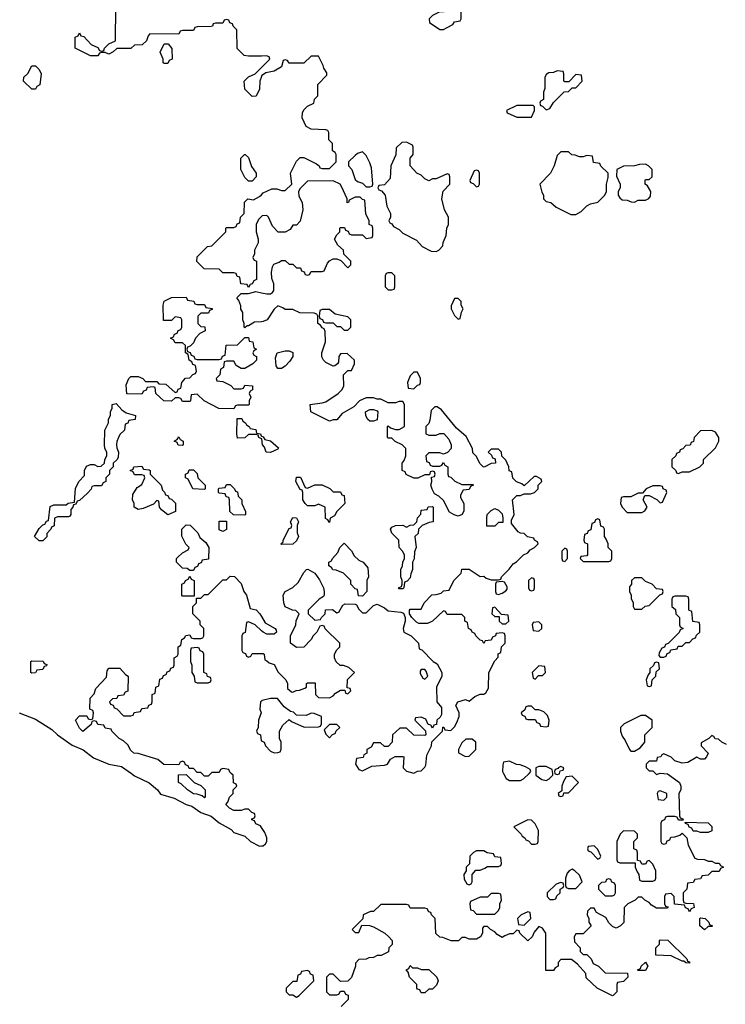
# Model space of a CAD drawing. Header units: inches. Extents: x 2701323 to 2964515, y 494916 to 722124.
# Tile 464 of 656: x 2858685 to 2862524, y 618743 to 624105. Entities that reach past the tile are written whole.
import ezdxf

# ---------------------------------------------------------------- set-up
doc = ezdxf.new("R2010")
doc.units = ezdxf.units.IN
doc.header["$MEASUREMENT"] = 0
for name, color, linetype in [('C8651', 7, 'Continuous'), ('C8652', 7, 'Continuous'), ('C8661', 7, 'Continuous'), ('C8662', 7, 'Continuous')]:
    doc.layers.add(name, color=color, linetype=linetype)

msp = doc.modelspace()

# ---------------------------------------------------------------- linework, layer by layer
at = {"layer": 'C8651', "color": 2, "elevation": 2}
for points in [[(2859292.7, 620000), (2859310, 619987.7), (2859390, 619948), (2859434.8, 619910), (2859450, 619887.3), (2859525.1, 619865.1), (2859590, 619830.8), (2859621.4, 619821.4), (2859670, 619788), (2859726.7, 619766.7), (2859770, 619730.8), (2859835.5, 619695.5), (2859850, 619678), (2859910, 619658.8), (2859941, 619630), (2859990, 619604), (2860000, 619605)], [(2859724, 620000), (2859710, 619986), (2859690, 619986), (2859676, 620000)], [(2860000, 619706.1), (2859994.6, 619714.6), (2859970, 619726), (2859962, 619742), (2859947.3, 619747.3), (2859947.3, 619752.7), (2859962, 619758), (2859966, 619770), (2859962, 619782), (2859947.3, 619787.3), (2859930, 619806), (2859910, 619806), (2859890, 619798), (2859850, 619798), (2859826, 619810), (2859806, 619830), (2859816.4, 619843.6), (2859826, 619870), (2859846, 619890), (2859846, 619910), (2859866, 619930), (2859862, 619942), (2859848.4, 619948.4), (2859846, 619990), (2859835.2, 620000)]]:
    msp.add_lwpolyline(points, dxfattribs=at)
msp.add_lwpolyline([(2859690, 619868), (2859678, 619878), (2859650, 619888), (2859630, 619888.7), (2859598, 619910), (2859563.1, 619943.1), (2859548, 619950), (2859548, 619992), (2859590, 619994), (2859634, 619950), (2859670, 619934), (2859694, 619910), (2859694, 619870)], close=True, dxfattribs=at)
at = {"layer": 'C8652', "color": 2, "elevation": 2}
for points in [[(2860000, 623907), (2859930, 623906), (2859906, 623910), (2859868.4, 623948.4), (2859866, 624050), (2859846, 624070), (2859842, 624082), (2859827.3, 624087.3), (2859822, 624102), (2859810, 624106), (2859798, 624102), (2859790, 624086), (2859750, 624086), (2859738, 624082), (2859734, 624070), (2859727.3, 624067.3), (2859650, 624066), (2859638, 624062), (2859630, 624046), (2859570, 624046), (2859558, 624042), (2859550, 624026), (2859392.7, 624027.3), (2859383.6, 624016.4), (2859374, 623990), (2859351.6, 623968.4), (2859310, 623966), (2859290, 623948), (2859212.7, 623947.3), (2859194, 623930), (2859170, 623918), (2859150, 623926), (2859130, 623926), (2859118, 623922), (2859110, 623908), (2859070, 623908.7), (2858986, 623950), (2858986, 624010), (2859002, 624018), (2859010, 624034), (2859018, 624018), (2859032.7, 624012.7), (2859074, 623970), (2859110, 623954), (2859118, 623938), (2859130, 623934), (2859142, 623938), (2859146, 623950), (2859170, 623974), (2859206, 623990), (2859207.3, 624172.7)], [(2860000, 623796), (2859991.3, 623770), (2859990, 623726), (2859971.1, 623688.9), (2859950, 623686), (2859910, 623726), (2859906, 623770), (2859930, 623794), (2859966, 623810), (2860000, 623844)], [(2860000, 623032.8), (2859983.6, 623016.4), (2859972, 622990), (2859972, 622950), (2859982, 622910), (2859982, 622890), (2859962, 622850), (2859962, 622830), (2859954, 622810), (2859958, 622798), (2859974, 622790), (2859974, 622690), (2859958, 622682), (2859950, 622666), (2859938, 622662), (2859930, 622646), (2859922, 622662), (2859887.3, 622667.3), (2859882, 622702), (2859867.3, 622707.3), (2859862, 622722), (2859850, 622726), (2859790, 622726), (2859770, 622746), (2859688.4, 622748.4), (2859648.4, 622788.4), (2859650, 622814), (2859706, 622870), (2859730, 622874), (2859806, 622950), (2859806, 622970), (2859810, 622974), (2859850, 622974), (2859862, 622978), (2859867.3, 622992.7), (2859882, 622998), (2859886, 623030), (2859906, 623050), (2859908.4, 623111.6), (2859926, 623130), (2859956.4, 623123.6), (2859990, 623142), (2860000, 623152)], [(2860000, 622460.4), (2859962.8, 622457.2), (2859930, 622438), (2859922, 622438), (2859910, 622426), (2859906, 622430), (2859906, 622450), (2859898, 622470), (2859898, 622510), (2859888.4, 622528.4), (2859887.3, 622547.3), (2859876.4, 622576.4), (2859866, 622590), (2859890, 622614), (2859930, 622614), (2859970, 622624.7), (2860000, 622618.3)], [(2860000, 621823), (2859986, 621830), (2859982, 621842), (2859970, 621846), (2859930, 621846), (2859910, 621828), (2859870, 621826), (2859866, 621850), (2859867.3, 621932.7), (2859892.7, 621932.7), (2859898, 621918), (2859914, 621910), (2859918, 621898), (2859934, 621890), (2859938, 621878), (2859970, 621874), (2859974, 621854), (2859994, 621850), (2859998, 621838), (2860000, 621837.3)], [(2859676, 620000), (2859670, 620006), (2859650, 620006), (2859630, 620026), (2859607.3, 620027.3), (2859602, 620042), (2859587.3, 620047.3), (2859582, 620062), (2859570, 620066), (2859558, 620062), (2859550, 620046), (2859468.9, 620048.9), (2859436.4, 620076.4), (2859330, 620108.7), (2859306, 620110), (2859287.3, 620127.3), (2859274.6, 620154.6), (2859250, 620178), (2859226, 620190), (2859186, 620230), (2859182, 620242), (2859150, 620246), (2859142, 620262), (2859110, 620266), (2859102, 620282), (2859090, 620286), (2859078, 620282), (2859072.7, 620267.3), (2859028.9, 620228.9), (2859010, 620246), (2858988, 620290), (2859010, 620314), (2859050, 620314), (2859058, 620298), (2859070, 620294), (2859082, 620298), (2859086, 620330), (2859082, 620342), (2859066, 620350), (2859068, 620410), (2859090, 620434), (2859098, 620462), (2859156.4, 620523.6), (2859160.4, 620559.6), (2859170, 620574), (2859230, 620574), (2859259.6, 620539.6), (2859274, 620530), (2859272.7, 620447.3), (2859258, 620442), (2859250, 620426), (2859218, 620422), (2859212.7, 620407.3), (2859190, 620406), (2859174, 620390), (2859178, 620378), (2859192.7, 620372.7), (2859198, 620358), (2859212.7, 620352.7), (2859250, 620314), (2859290, 620314), (2859302, 620318), (2859307.3, 620332.7), (2859342, 620338), (2859350, 620354), (2859382, 620358), (2859387.3, 620372.7), (2859402, 620378), (2859406, 620390), (2859406, 620430), (2859422, 620438), (2859426, 620470), (2859442, 620478), (2859447.3, 620512.7), (2859462, 620518), (2859467.3, 620532.7), (2859482, 620538), (2859487.3, 620552.7), (2859502, 620558), (2859507.3, 620572.7), (2859522, 620578), (2859526, 620590), (2859526, 620630), (2859542, 620638), (2859546, 620650), (2859546, 620690), (2859562, 620698), (2859566, 620730), (2859582, 620738), (2859588.4, 620751.6), (2859610, 620754), (2859618, 620738), (2859630, 620734), (2859670, 620734), (2859682, 620738), (2859686, 620750), (2859686, 620790), (2859666, 620810), (2859666, 620830), (2859626, 620870), (2859626, 620910), (2859646, 620930), (2859646, 620954), (2859670, 620954), (2859690, 620974), (2859710, 620974), (2859790, 621054), (2859810, 621054), (2859830, 621074), (2859852.7, 621072.7), (2859890, 621034), (2859904.7, 620990), (2859918, 620970), (2859938, 620898), (2859971.1, 620891.1), (2859992, 620870), (2860000, 620855.4)], [(2860000, 620777.4), (2859966, 620810), (2859930, 620826), (2859918, 620822), (2859911.6, 620768.4), (2859898, 620762), (2859894, 620750), (2859894, 620670), (2859898, 620658), (2859912.7, 620652.7), (2859918, 620638), (2859930, 620634), (2859942, 620638), (2859950, 620654), (2860000, 620654)], [(2860000, 620394), (2859994, 620390), (2859992, 620350), (2859998, 620330), (2859984.7, 620290), (2859982, 620250), (2859974, 620230), (2859978, 620218), (2859994, 620210), (2859998, 620178), (2860000, 620177)], [(2858681, 620330), (2858770, 620294.8), (2858859, 620239), (2858890.8, 620210), (2858970, 620154.8), (2859030, 620128.2), (2859085.3, 620085.3), (2859170, 620050.5), (2859238.5, 620038.5), (2859292.7, 620000)], [(2859835.2, 620000), (2859827.3, 620007.3), (2859822, 620022), (2859790, 620026), (2859778, 620022), (2859770, 620006), (2859730, 620006), (2859724, 620000)]]:
    msp.add_lwpolyline(points, dxfattribs=at)
for points in [[(2859470, 623866), (2859466, 623870), (2859466, 623890), (2859448.9, 623928.9), (2859470, 623974), (2859492.7, 623972.7), (2859512.7, 623947.3), (2859514, 623890), (2859498, 623882), (2859490, 623866)], [(2858750, 623726), (2858706, 623770), (2858707.3, 623792.7), (2858728.4, 623811.6), (2858750, 623854), (2858770, 623854), (2858790, 623834), (2858802, 623810), (2858794, 623750), (2858778, 623742), (2858770, 623726)], [(2859930, 623226), (2859910, 623246), (2859888.4, 623288.4), (2859888, 623350), (2859908.4, 623371.6), (2859911.6, 623371.6), (2859930, 623354), (2859946, 623306), (2859971.3, 623270), (2859972, 623250), (2859950, 623226)], [(2859650, 622554), (2859690, 622554), (2859698, 622538), (2859732.7, 622532.7), (2859732.7, 622527.3), (2859718, 622522), (2859712.7, 622507.3), (2859670, 622506), (2859654, 622490), (2859654, 622450), (2859670, 622434), (2859692.7, 622432.7), (2859694, 622410), (2859664.7, 622395.3), (2859642, 622370), (2859630, 622346), (2859612.7, 622327.3), (2859598, 622322), (2859594, 622310), (2859598, 622298), (2859612.7, 622292.7), (2859618, 622278), (2859632.7, 622272.7), (2859638, 622258), (2859650, 622254), (2859770, 622254), (2859782, 622258), (2859787.3, 622272.7), (2859802, 622278), (2859807.3, 622332.7), (2859870, 622334), (2859910, 622374), (2859930, 622374), (2859934, 622354), (2859954, 622350), (2859958, 622318), (2859974, 622310), (2859958, 622302), (2859954, 622290), (2859958, 622278), (2859974, 622270), (2859974, 622250), (2859954, 622230), (2859910, 622206), (2859890, 622206), (2859862, 622222), (2859850, 622246), (2859810, 622246), (2859798, 622242), (2859794, 622210), (2859778, 622202), (2859774, 622170), (2859754, 622150), (2859758, 622138), (2859790, 622134), (2859832.7, 622112.7), (2859850, 622094), (2859890, 622094), (2859902, 622098), (2859910, 622114), (2859951.6, 622111.6), (2859952, 622090), (2859938, 622082), (2859934, 622070), (2859942, 622050), (2859934, 622030), (2859934, 622010), (2859930, 622006), (2859870, 622006), (2859858, 622002), (2859850, 621986), (2859768.4, 621988.4), (2859688.7, 622028.7), (2859650, 622066), (2859618, 622062), (2859614, 622030), (2859610, 622026), (2859570, 622026), (2859562, 622042), (2859550, 622046), (2859530, 622046), (2859510, 622028), (2859468.4, 622028.4), (2859426, 622070), (2859422, 622102), (2859410, 622106), (2859378, 622102), (2859372.7, 622087.3), (2859358, 622082), (2859350, 622066), (2859267.3, 622067.3), (2859263.1, 622116.9), (2859278, 622150), (2859290, 622162), (2859330, 622162), (2859354, 622150), (2859370, 622134), (2859430, 622134), (2859442, 622122), (2859479.6, 622119.6), (2859530, 622074), (2859542, 622078), (2859547.3, 622092.7), (2859562, 622098), (2859566, 622130), (2859587.3, 622152.7), (2859610, 622154), (2859627.3, 622172.7), (2859642, 622178), (2859646, 622190), (2859642, 622222), (2859627.3, 622227.3), (2859622, 622242), (2859606, 622250), (2859602, 622282), (2859586, 622290), (2859586, 622330), (2859570, 622346), (2859530, 622346), (2859522, 622362), (2859506, 622370), (2859522, 622378), (2859527.3, 622392.7), (2859542, 622398), (2859547.3, 622412.7), (2859562, 622418), (2859566, 622430), (2859566, 622470), (2859562, 622482), (2859530, 622486), (2859510, 622466), (2859467.3, 622467.3), (2859466, 622550), (2859470, 622572), (2859510, 622592), (2859590, 622594), (2859598, 622578), (2859632.7, 622572.7), (2859638, 622558)], [(2858790, 621266), (2858766, 621290), (2858790, 621334), (2858810, 621354), (2858822, 621358), (2858830, 621374), (2858842, 621378), (2858850, 621454), (2858870, 621462), (2858938, 621462), (2858948.4, 621471.6), (2858982, 621478), (2858988.4, 621551.6), (2859006, 621590), (2859038, 621622), (2859038, 621650), (2859047.3, 621672.7), (2859070, 621682), (2859090, 621682), (2859110, 621672), (2859127.3, 621672.7), (2859146, 621690), (2859148, 621710), (2859158, 621730), (2859158, 621750), (2859148, 621770), (2859146, 621790), (2859148, 621870), (2859168, 621910), (2859168, 621930), (2859178, 621950), (2859178, 621970), (2859188, 621990), (2859188, 622010), (2859210, 622014), (2859239.6, 621979.6), (2859263.6, 621963.6), (2859314, 621950), (2859312.7, 621927.3), (2859278, 621922), (2859272.7, 621907.3), (2859258, 621902), (2859254, 621870), (2859230, 621846), (2859222, 621830), (2859212.7, 621807.3), (2859212, 621790), (2859212.7, 621772.7), (2859222, 621750), (2859219.6, 621720.4), (2859212.7, 621707.3), (2859194, 621690), (2859194, 621670), (2859174, 621650), (2859174, 621630), (2859154, 621610), (2859154, 621590), (2859138, 621582), (2859130, 621566), (2859090, 621566), (2859078, 621562), (2859072.7, 621547.3), (2859052.7, 621527.3), (2859010, 621486), (2858998, 621482), (2858990, 621466), (2858978, 621462), (2858974, 621450), (2858962, 621438), (2858962, 621410), (2858958, 621402), (2858950, 621398), (2858890, 621398), (2858874, 621390), (2858872, 621348), (2858858, 621342), (2858854, 621330), (2858832.7, 621307.3), (2858831.6, 621288.4), (2858810, 621266)], [(2859570, 621786), (2859547.3, 621787.3), (2859542, 621802), (2859526, 621810), (2859542, 621818), (2859550, 621834), (2859558, 621818), (2859574, 621810), (2859574, 621790)], [(2859490, 621408), (2859456.4, 621436.4), (2859446, 621450), (2859442, 621482), (2859430, 621486), (2859412.7, 621467.3), (2859356.9, 621443.1), (2859330, 621438), (2859308, 621450), (2859308, 621470), (2859298, 621490), (2859300.4, 621519.6), (2859323.1, 621556.9), (2859350, 621574), (2859366, 621610), (2859362, 621622), (2859350, 621626), (2859310, 621626), (2859302, 621642), (2859286, 621650), (2859302, 621658), (2859306, 621670), (2859350, 621674), (2859358, 621658), (2859390, 621654), (2859394, 621650), (2859394, 621630), (2859454, 621570), (2859462, 621542), (2859472.7, 621532.7), (2859478, 621518), (2859490, 621514), (2859498, 621498), (2859510, 621494), (2859532.7, 621472.7), (2859532.7, 621427.3)], [(2859690, 621546), (2859626, 621550), (2859602, 621602), (2859586, 621610), (2859586, 621630), (2859602, 621638), (2859607.3, 621652.7), (2859630, 621654), (2859650, 621634), (2859654, 621610), (2859694, 621570), (2859694, 621550)], [(2859910, 621406), (2859848.4, 621408.4), (2859827.3, 621427.3), (2859826, 621490), (2859822, 621502), (2859807.3, 621507.3), (2859802, 621522), (2859770, 621526), (2859766, 621530), (2859766, 621550), (2859770, 621554), (2859802, 621558), (2859810, 621574), (2859830, 621574), (2859854, 621550), (2859858, 621538), (2859870, 621534), (2859874, 621510), (2859894, 621490), (2859894, 621470), (2859912.7, 621427.3), (2859914, 621410)], [(2859610, 621106), (2859596.4, 621116.4), (2859570, 621118), (2859538, 621150), (2859538, 621170), (2859543.1, 621176.9), (2859570, 621202), (2859602, 621218), (2859606, 621230), (2859588.4, 621248.4), (2859567.3, 621292.7), (2859566, 621330), (2859590, 621354), (2859612.7, 621352.7), (2859654, 621310), (2859665.4, 621285.4), (2859696.9, 621256.9), (2859714, 621230), (2859712.7, 621167.3), (2859678, 621162), (2859672.7, 621147.3), (2859658, 621142), (2859652.7, 621127.3), (2859638, 621122), (2859630, 621106)], [(2859790, 621318), (2859770, 621326), (2859770, 621374), (2859810, 621374), (2859810, 621328)], [(2859570, 620966), (2859566, 620970), (2859566, 621030), (2859582, 621038), (2859586, 621050), (2859602, 621058), (2859610, 621074), (2859618, 621058), (2859634, 621050), (2859634, 620966), (2859630, 620966)], [(2859650, 620686), (2859618, 620682), (2859614, 620670), (2859614, 620610), (2859622, 620590), (2859622, 620550), (2859634, 620530), (2859638, 620498), (2859650, 620494), (2859710, 620494), (2859722, 620498), (2859726, 620510), (2859722, 620522), (2859707.3, 620527.3), (2859702, 620542), (2859686, 620550), (2859686, 620650), (2859682, 620662), (2859667.3, 620667.3), (2859662, 620682)], [(2858750, 620546), (2858746, 620550), (2858746, 620610), (2858750, 620614), (2858811.6, 620611.6), (2858818, 620598), (2858832.7, 620592.7), (2858830, 620586), (2858818, 620582), (2858810, 620566), (2858778, 620562), (2858770, 620548)]]:
    msp.add_lwpolyline(points, close=True, dxfattribs=at)
at = {"layer": 'C8661', "color": 2, "elevation": 2}
for points in [[(2862190, 620000), (2862210, 619998), (2862274, 619950), (2862282, 619930), (2862282, 619910), (2862272, 619890), (2862274, 619770), (2862278, 619758), (2862292.7, 619752.7), (2862294, 619746), (2862270, 619746), (2862262, 619762), (2862250, 619766), (2862210, 619766), (2862198, 619762), (2862192.7, 619747.3), (2862178, 619742), (2862174, 619730), (2862174, 619630), (2862178, 619618), (2862190, 619614), (2862202, 619618), (2862207.3, 619632.7), (2862222, 619638), (2862227.3, 619652.7), (2862250, 619654), (2862276.4, 619663.6), (2862290, 619674), (2862314, 619650), (2862322, 619610), (2862358, 619538), (2862372.7, 619532.7), (2862410, 619532), (2862430, 619522), (2862450, 619522), (2862470, 619512), (2862490, 619512), (2862498, 619498), (2862514, 619490), (2862498, 619482), (2862490, 619466), (2862450, 619466), (2862430, 619446), (2862398, 619442), (2862390, 619426), (2862358, 619422), (2862350, 619406), (2862318, 619402), (2862314, 619370), (2862294, 619350), (2862294, 619310), (2862298, 619298), (2862310, 619294), (2862351.6, 619291.6), (2862354, 619270), (2862338, 619262), (2862330, 619246), (2862322, 619262), (2862307.3, 619267.3), (2862302, 619282), (2862247.3, 619287.3), (2862246, 619330), (2862230, 619346), (2862198, 619342), (2862194, 619330), (2862194, 619290), (2862198, 619278), (2862212.7, 619272.7), (2862210, 619266), (2862150, 619266), (2862123.1, 619283.1), (2862110, 619298), (2862086, 619310), (2862070, 619326), (2862050, 619326), (2862034, 619310), (2861994, 619290), (2861974, 619270), (2861971.6, 619188.4), (2861954, 619170), (2861930, 619158), (2861910, 619166), (2861890, 619186), (2861874.6, 619214.6), (2861823.1, 619243.1), (2861810, 619266), (2861790, 619266), (2861774, 619250), (2861772, 619230), (2861782, 619210), (2861782, 619190), (2861794, 619170), (2861750, 619126), (2861710, 619126), (2861702, 619110), (2861703.6, 619083.6), (2861734, 619050), (2861734, 619030), (2861750, 619014), (2861770, 619014), (2861794, 618990), (2861804.7, 618964.7), (2861834, 618950), (2861870, 618914), (2861992.7, 618912.7), (2861994, 618890), (2861970, 618866), (2861938, 618862), (2861934, 618850), (2861934, 618810), (2861914, 618790), (2861910, 618788), (2861826, 618830), (2861767.3, 618887.3), (2861766, 618910), (2861720.4, 618960.4), (2861687.3, 618987.3), (2861630, 618986), (2861614, 618970), (2861614, 618950), (2861598, 618942), (2861590, 618926), (2861547.3, 618927.3), (2861548, 619130), (2861530, 619158), (2861510, 619166), (2861483.6, 619136.4), (2861474, 619110), (2861450, 619088), (2861406, 619130), (2861402, 619142), (2861390, 619146), (2861370, 619126), (2861350, 619126), (2861323.6, 619116.4), (2861310, 619106), (2861283.1, 619123.1), (2861270, 619138), (2861246, 619150), (2861230, 619166), (2861210, 619166), (2861202, 619158), (2861202, 619130), (2861192, 619110), (2861170, 619098), (2861130, 619098), (2861110, 619106), (2861090, 619106), (2861071.6, 619088.4), (2861031.6, 619088.4), (2860987.3, 619107.3), (2860970, 619108), (2860948.9, 619128.9), (2860946, 619210), (2860926, 619230), (2860922, 619242), (2860910, 619246), (2860902, 619262), (2860890, 619266), (2860810, 619266), (2860802, 619282), (2860790, 619286), (2860650, 619286), (2860610, 619248), (2860592.7, 619247.3), (2860554, 619230), (2860552, 619208), (2860494, 619150), (2860510, 619134), (2860530, 619134), (2860546, 619174), (2860587.3, 619172.7), (2860610, 619164.7), (2860670.9, 619130.9), (2860694, 619110), (2860712, 619090), (2860711.6, 619068.4), (2860694, 619050), (2860691.1, 619028.9), (2860651.6, 619008.4), (2860630, 619008), (2860610, 618998), (2860583.6, 618996.4), (2860570, 618988), (2860530, 618986), (2860512.7, 618967.3), (2860512, 618950), (2860490.9, 618889.1), (2860470, 618868), (2860430, 618866), (2860390, 618906), (2860370, 618906), (2860354, 618890), (2860354, 618810), (2860370, 618794), (2860410, 618794), (2860422, 618798), (2860430, 618814), (2860450, 618814), (2860458, 618798), (2860471.6, 618791.6), (2860471.6, 618768.4), (2860434, 618730)], [(2861317.1, 620000), (2861331.6, 619971.6), (2861350, 619962), (2861410, 619962), (2861426, 619970), (2861456, 620000)], [(2861494, 620000), (2861494, 619990), (2861526.4, 619966.4), (2861550, 619962), (2861566, 619970), (2861586, 619990), (2861584.7, 620000)], [(2861597.3, 620000), (2861598, 619998), (2861610, 619994), (2861622, 619998), (2861622.5, 620000)], [(2862144, 620000), (2862150, 619994), (2862165, 620000)], [(2860000, 619605), (2860010, 619606), (2860022.7, 619617.3), (2860029.2, 619630), (2860029.2, 619650), (2860018, 619678), (2860000, 619706.1)]]:
    msp.add_lwpolyline(points, dxfattribs=at)
for points in [[(2861690, 619986), (2861658, 619982), (2861643.6, 619956.4), (2861634, 619930), (2861634, 619906), (2861614, 619890), (2861618, 619878), (2861630, 619874), (2861642, 619878), (2861646, 619894), (2861670, 619894), (2861726, 619950)], [(2862170, 619906), (2862158, 619902), (2862154, 619890), (2862158, 619858), (2862190, 619854), (2862206, 619870), (2862206, 619890)], [(2861450, 619748), (2861374, 619710), (2861414, 619670), (2861418, 619658), (2861434, 619650), (2861438, 619638), (2861452.7, 619632.7), (2861470, 619614), (2861490, 619614), (2861502, 619618), (2861506, 619630), (2861508, 619690), (2861490, 619726), (2861470, 619746)], [(2862390, 619678), (2862370, 619686), (2862350, 619686), (2862342, 619702), (2862327.3, 619707.3), (2862322, 619722), (2862307.3, 619727.3), (2862306, 619734), (2862431.6, 619731.6), (2862451.6, 619711.6), (2862450, 619688), (2862430, 619678)], [(2861970, 619688), (2861952, 619670), (2861934, 619630), (2861934, 619530), (2861938, 619518), (2861950, 619514), (2862034, 619514), (2862034, 619490), (2862043.6, 619463.6), (2862054, 619450), (2862058, 619418), (2862070, 619414), (2862130, 619414), (2862142, 619418), (2862146, 619430), (2862146, 619470), (2862130, 619506), (2862110, 619526), (2862098, 619522), (2862090, 619506), (2862070, 619506), (2862062, 619522), (2862046, 619526), (2862046, 619570), (2862042, 619582), (2862026, 619590), (2862026, 619630), (2862046, 619650), (2862046, 619670), (2862030, 619686)], [(2861210, 619578), (2861170, 619578), (2861154, 619570), (2861134, 619550), (2861132, 619508), (2861114, 619490), (2861114, 619470), (2861102, 619450), (2861103.6, 619423.6), (2861118, 619398), (2861130, 619394), (2861142, 619398), (2861146, 619410), (2861146, 619450), (2861167.3, 619472.7), (2861190, 619474), (2861216.4, 619483.6), (2861230, 619494), (2861290, 619494), (2861302, 619498), (2861306, 619510), (2861302, 619542), (2861270, 619546), (2861262, 619562), (2861228.4, 619568.4)], [(2861810, 619606), (2861778, 619602), (2861774, 619590), (2861778, 619578), (2861792.7, 619572.7), (2861830, 619534), (2861842, 619538), (2861846, 619550), (2861830, 619586)], [(2861690, 619478), (2861674, 619470), (2861663.6, 619456.4), (2861654, 619430), (2861654, 619390), (2861658, 619378), (2861670, 619374), (2861710, 619374), (2861746, 619410), (2861730, 619446), (2861706, 619470)], [(2861630, 619406), (2861603.6, 619396.4), (2861554, 619350), (2861554, 619330), (2861570, 619314), (2861590, 619314), (2861602, 619318), (2861607.3, 619332.7), (2861626, 619350), (2861626, 619370), (2861642, 619378), (2861646, 619390), (2861642, 619402)], [(2861890, 619426), (2861878, 619422), (2861872.7, 619407.3), (2861850, 619406), (2861834, 619390), (2861834, 619370), (2861870, 619334), (2861910, 619334), (2861922, 619338), (2861926, 619350), (2861926, 619390), (2861922, 619402), (2861907.3, 619407.3), (2861902, 619422)], [(2861290, 619346), (2861250, 619346), (2861230, 619326), (2861190, 619326), (2861138, 619302), (2861134, 619290), (2861138, 619258), (2861152.7, 619252.7), (2861170, 619234), (2861270, 619234), (2861290, 619254), (2861298, 619270), (2861298, 619290), (2861306, 619310), (2861302, 619342)], [(2861450, 619246), (2861430, 619238), (2861414, 619230), (2861394, 619210), (2861398, 619178), (2861430, 619174), (2861466, 619210), (2861462, 619242)], [(2862410, 619148), (2862386, 619170), (2862386, 619210), (2862390, 619214), (2862414, 619210), (2862434, 619190), (2862438, 619178), (2862454, 619170), (2862450, 619166), (2862430, 619166)], [(2862330, 618966), (2862308.4, 618968.4), (2862298, 618978), (2862290, 618978), (2862230, 619006), (2862146, 619010), (2862146, 619050), (2862166, 619070), (2862166, 619090), (2862170, 619094), (2862211.1, 619091.1), (2862314, 618990), (2862318, 618978), (2862330, 618974)], [(2860250, 618926), (2860218, 618922), (2860212.7, 618907.3), (2860198, 618902), (2860192.7, 618867.3), (2860170, 618866), (2860134, 618830), (2860134, 618810), (2860150, 618794), (2860170, 618794), (2860190, 618782), (2860206, 618790), (2860286, 618870), (2860282, 618902), (2860267.3, 618907.3), (2860262, 618922)], [(2860822, 618942), (2860850, 618942), (2860870, 618932), (2860911.6, 618931.6), (2860954, 618890), (2860962, 618870), (2860952.7, 618847.3), (2860930, 618826), (2860910, 618826), (2860890, 618806), (2860870, 618806), (2860862, 618822), (2860850, 618826), (2860846, 618830), (2860846, 618850), (2860806, 618890), (2860798, 618918), (2860788, 618930), (2860802, 618938), (2860810, 618954)], [(2862050, 618926), (2862046, 618930), (2862062, 618938), (2862066, 618950), (2862090, 618972), (2862102, 618950), (2862090, 618926)]]:
    msp.add_lwpolyline(points, close=True, dxfattribs=at)
at = {"layer": 'C8662', "color": 2, "elevation": 2}
for points in [[(2861070, 624166), (2861030, 624166), (2860991.6, 624148.4), (2860970, 624148), (2860930, 624128), (2860912, 624110), (2860914, 624090), (2860970, 624052), (2860990, 624052), (2861010, 624062), (2861042, 624078), (2861050, 624094), (2861082, 624098), (2861086, 624110), (2861086, 624150)], [(2861610, 623826), (2861590, 623818), (2861563.6, 623816.4), (2861550, 623806), (2861542, 623790), (2861542, 623730), (2861534, 623710), (2861534, 623670), (2861518, 623662), (2861514, 623650), (2861518, 623638), (2861530, 623634), (2861550, 623614), (2861570, 623622), (2861590, 623654), (2861647.3, 623712.7), (2861670, 623714), (2861690, 623734), (2861710, 623734), (2861746, 623770), (2861742, 623802), (2861710, 623806), (2861672.7, 623767.3), (2861650, 623766), (2861646, 623770), (2861646, 623810), (2861642, 623822)], [(2861478, 623638), (2861390, 623638), (2861334, 623610), (2861338, 623598), (2861390, 623574), (2861470, 623574), (2861486, 623610), (2861486, 623630)], [(2860790, 623438), (2860763.6, 623436.4), (2860732.7, 623407.3), (2860731.1, 623368.9), (2860704.7, 623310), (2860699.6, 623240.4), (2860670, 623206), (2860638, 623202), (2860634, 623190), (2860638, 623178), (2860652.7, 623172.7), (2860674, 623150), (2860682, 623090), (2860702, 623050), (2860702, 623030), (2860694, 623010), (2860698, 622998), (2860710, 622994), (2860718, 622978), (2860750, 622962), (2860770, 622942), (2860843.6, 622903.6), (2860874, 622870), (2860923.6, 622843.6), (2860950, 622842), (2860966, 622850), (2860987.3, 622872.7), (2860988.4, 622891.6), (2861006, 622930), (2861008, 622970), (2861018, 622990), (2861018, 623030), (2860995.3, 623070), (2860982, 623130), (2860988.4, 623171.6), (2861026, 623210), (2861026, 623250), (2861022, 623262), (2861010, 623266), (2860950, 623238), (2860930, 623238), (2860910, 623228), (2860890, 623238), (2860870, 623258), (2860846, 623270), (2860808.4, 623308.4), (2860808.4, 623351.6), (2860826, 623370), (2860826, 623410), (2860822, 623422)], [(2860550, 623386), (2860523.6, 623376.4), (2860510, 623366), (2860474, 623330), (2860474, 623310), (2860492, 623290), (2860510, 623234), (2860523.6, 623223.6), (2860550, 623214), (2860570, 623194), (2860590, 623194), (2860602, 623198), (2860606, 623210), (2860598, 623298), (2860590, 623326), (2860570, 623366)], [(2861670, 623386), (2861630, 623386), (2861610, 623366), (2861592, 623310), (2861572, 623270), (2861514, 623210), (2861525.4, 623165.4), (2861534, 623150), (2861534, 623130), (2861550, 623114), (2861574, 623110), (2861603.6, 623083.6), (2861683.6, 623043.6), (2861710, 623044.7), (2861740.4, 623059.6), (2861770, 623092), (2861790, 623102), (2861830, 623112), (2861868, 623150), (2861878, 623170), (2861878, 623210), (2861886, 623246), (2861886, 623270), (2861847.3, 623307.3), (2861842, 623322), (2861807.3, 623327.3), (2861802, 623362), (2861770, 623366), (2861750, 623358), (2861730, 623358), (2861707.3, 623367.3), (2861688.4, 623368.4)], [(2862090, 623318), (2862056.4, 623316.4), (2862030, 623308.7), (2861970, 623308), (2861934, 623290), (2861932.7, 623252.7), (2861952, 623210), (2861951.6, 623188.4), (2861942, 623170), (2861942, 623150), (2861950, 623134), (2861963.6, 623123.6), (2861990, 623122), (2862012.7, 623112.7), (2862030, 623112), (2862050, 623122), (2862090, 623122), (2862108.4, 623131.6), (2862116.4, 623143.6), (2862118, 623170), (2862100.4, 623200.4), (2862088.7, 623210), (2862088, 623230), (2862090, 623234), (2862110, 623234), (2862126, 623250), (2862126, 623290), (2862106, 623310)], [(2861170, 623286), (2861158, 623282), (2861134, 623230), (2861138, 623218), (2861152.7, 623212.7), (2861170, 623194), (2861182, 623198), (2861186, 623210), (2861186, 623270), (2861182, 623282)], [(2860710, 622726), (2860690, 622726), (2860678, 622722), (2860674, 622710), (2860674, 622650), (2860690, 622634), (2860710, 622634), (2860722, 622638), (2860726, 622650), (2860726, 622710)], [(2861070, 622586), (2861050, 622586), (2861032.7, 622547.3), (2861032, 622530), (2861050, 622494), (2861070, 622474), (2861082, 622478), (2861088.4, 622511.6), (2861098, 622530), (2861086, 622550), (2861086, 622570)], [(2860370, 622526), (2860330, 622526), (2860318, 622522), (2860314, 622490), (2860318, 622478), (2860332.7, 622472.7), (2860338, 622458), (2860350, 622454), (2860390, 622454), (2860410, 622434), (2860430, 622434), (2860450, 622414), (2860470, 622414), (2860486, 622430), (2860486, 622470), (2860470, 622486), (2860400.4, 622500.4)], [(2860090, 622206), (2860080.4, 622220.4), (2860076.4, 622263.6), (2860086, 622290), (2860130, 622302), (2860150, 622302), (2860170, 622292), (2860171.3, 622270), (2860155.3, 622244.7), (2860130, 622218), (2860110, 622206)], [(2860850, 622186), (2860830, 622186), (2860810, 622166), (2860794, 622130), (2860798, 622098), (2860830, 622094), (2860850, 622114), (2860862, 622118), (2860866, 622130), (2860866, 622150)], [(2860590, 621918), (2860578, 621930), (2860568, 621950), (2860566, 621970), (2860590, 621982), (2860610, 621982), (2860630, 621974), (2860634, 621970), (2860630, 621926), (2860610, 621918)], [(2862450, 621868), (2862390, 621866), (2862354, 621830), (2862351.6, 621808.4), (2862338, 621802), (2862332.7, 621787.3), (2862310, 621786), (2862292.7, 621767.3), (2862278, 621762), (2862274, 621750), (2862258, 621742), (2862254, 621730), (2862234, 621710), (2862234, 621670), (2862254, 621650), (2862258, 621638), (2862270, 621634), (2862290, 621642), (2862330, 621642), (2862386, 621670), (2862406, 621690), (2862406, 621710), (2862470, 621774), (2862488, 621810), (2862488, 621830), (2862470, 621858)], [(2860250, 621554), (2860290, 621572), (2860331.1, 621571.1), (2860371.6, 621551.6), (2860390, 621534), (2860430, 621534), (2860438, 621518), (2860450, 621514), (2860454, 621470), (2860410, 621426), (2860396.9, 621403.1), (2860374, 621390), (2860370, 621366), (2860362, 621382), (2860348.9, 621388.9), (2860346, 621450), (2860310, 621466), (2860290, 621458), (2860250, 621458), (2860238, 621470), (2860226, 621490), (2860226, 621530), (2860222, 621542), (2860210, 621546), (2860188, 621590), (2860190, 621614), (2860212.7, 621612.7), (2860238, 621558)], [(2862170, 621566), (2862130, 621566), (2862094, 621550), (2862074, 621526), (2862050, 621526), (2862010, 621506), (2861970, 621506), (2861958, 621502), (2861954, 621470), (2861962, 621450), (2861990, 621422), (2862070, 621422), (2862086, 621430), (2862098, 621450), (2862078, 621490), (2862086, 621514), (2862110, 621514), (2862151.6, 621491.6), (2862170, 621474), (2862182, 621478), (2862206, 621530), (2862202, 621542), (2862186, 621550), (2862182, 621562)], [(2860750, 621006), (2860746, 621010), (2860762, 621018), (2860766, 621030), (2860766, 621050), (2860758, 621070), (2860758, 621110), (2860768, 621130), (2860768.9, 621151.1), (2860778, 621170), (2860778, 621190), (2860768, 621210), (2860748.7, 621230), (2860748, 621270), (2860709.1, 621309.1), (2860702, 621330), (2860710, 621342), (2860728.9, 621351.1), (2860770, 621351.3), (2860790, 621342), (2860810, 621352), (2860830, 621354), (2860846, 621370), (2860848.7, 621391.3), (2860867.3, 621412.7), (2860870, 621434), (2860902, 621438), (2860907.3, 621452.7), (2860930, 621454), (2860934, 621450), (2860934, 621370), (2860912.7, 621367.3), (2860874, 621350), (2860854, 621330), (2860852.7, 621307.3), (2860834, 621290), (2860842, 621230), (2860832.7, 621207.3), (2860831.6, 621168.4), (2860822, 621150), (2860822, 621110), (2860812.7, 621087.3), (2860810, 621066), (2860792.7, 621047.3), (2860778, 621042), (2860774, 621010), (2860770, 621006)], [(2861270, 621346), (2861227.3, 621347.3), (2861226, 621390), (2861228.9, 621411.1), (2861250, 621432), (2861270, 621442), (2861290, 621434), (2861310, 621414), (2861314, 621390), (2861312.7, 621367.3), (2861290, 621366)], [(2860110, 621246), (2860106, 621250), (2860118, 621262), (2860118, 621270), (2860150, 621334), (2860162, 621338), (2860166, 621350), (2860158, 621370), (2860170, 621394), (2860190, 621392), (2860202, 621370), (2860194, 621350), (2860194, 621310), (2860202, 621290), (2860190, 621266), (2860170, 621248)], [(2861830, 621386), (2861818, 621382), (2861812.7, 621367.3), (2861798, 621362), (2861792.7, 621327.3), (2861778, 621322), (2861772.7, 621307.3), (2861758, 621302), (2861754, 621270), (2861758, 621258), (2861774, 621250), (2861774, 621190), (2861770, 621186), (2861738, 621182), (2861734, 621170), (2861750, 621154), (2861890, 621154), (2861902, 621158), (2861906, 621170), (2861906, 621210), (2861886, 621230), (2861886, 621250), (2861876.4, 621276.4), (2861866, 621290), (2861866, 621330), (2861862, 621342), (2861847.3, 621347.3), (2861842, 621382)], [(2860550, 620966), (2860527.3, 620967.3), (2860522, 621002), (2860510, 621006), (2860486, 621030), (2860486, 621050), (2860446, 621090), (2860407.3, 621107.3), (2860388.7, 621108.7), (2860382, 621122), (2860366, 621130), (2860366, 621150), (2860382, 621158), (2860386, 621170), (2860416.4, 621203.6), (2860426, 621230), (2860450, 621254), (2860490, 621212), (2860505.4, 621185.4), (2860530, 621162), (2860554, 621150), (2860579.6, 621119.6), (2860582, 621070), (2860574, 621050), (2860574, 620990)], [(2861650, 621226), (2861634, 621210), (2861634, 621170), (2861638, 621158), (2861650, 621154), (2861666, 621170), (2861666, 621210), (2861662, 621222)], [(2861470, 621066), (2861454, 621050), (2861454, 621010), (2861458, 620998), (2861470, 620994), (2861482, 620998), (2861486, 621010), (2861486, 621050), (2861482, 621062)], [(2862070, 621066), (2862030, 621066), (2862014, 621050), (2862014, 621030), (2862003.6, 621016.4), (2862002, 620990), (2862011.6, 620971.6), (2862012.7, 620952.7), (2862022, 620930), (2862022, 620910), (2862030, 620894), (2862070, 620894), (2862088.4, 620911.6), (2862110, 620914), (2862167.3, 620972.7), (2862182, 620978), (2862186, 620990), (2862182, 621002), (2862150, 621006), (2862126, 621030), (2862090, 621046)], [(2861310, 621046), (2861278, 621042), (2861274, 621030), (2861274, 620990), (2861278, 620978), (2861290, 620974), (2861310, 620982), (2861330, 620994), (2861336.4, 621003.6), (2861336.4, 621016.4), (2861322, 621042)], [(2862310, 620966), (2862250, 620966), (2862238, 620962), (2862234, 620950), (2862234, 620910), (2862252.7, 620892.7), (2862254, 620870), (2862274, 620850), (2862274, 620810), (2862278, 620798), (2862294, 620790), (2862278, 620782), (2862272.7, 620767.3), (2862212.7, 620707.3), (2862198, 620702), (2862192.7, 620687.3), (2862178, 620682), (2862163.6, 620656.4), (2862162, 620642), (2862170, 620634), (2862190, 620634), (2862202, 620638), (2862207.3, 620652.7), (2862222, 620658), (2862227.3, 620672.7), (2862262, 620678), (2862267.3, 620692.7), (2862290, 620694), (2862310, 620714), (2862330, 620714), (2862347.3, 620732.7), (2862362, 620738), (2862367.3, 620752.7), (2862386, 620770), (2862386, 620810), (2862382, 620822), (2862347.3, 620827.3), (2862342, 620882), (2862326, 620890), (2862326, 620950), (2862322, 620962)], [(2861270, 620906), (2861258, 620902), (2861254, 620870), (2861270, 620854), (2861294, 620854), (2861294, 620830), (2861310, 620814), (2861330, 620814), (2861346, 620830), (2861342, 620862), (2861306, 620866)], [(2861510, 620826), (2861478, 620822), (2861474, 620810), (2861478, 620778), (2861510, 620774), (2861526, 620790), (2861526, 620810)], [(2861510, 620586), (2861474, 620550), (2861478, 620518), (2861490, 620514), (2861507.3, 620532.7), (2861530, 620534), (2861546, 620550), (2861542, 620582)], [(2862150, 620606), (2862138, 620602), (2862132.7, 620587.3), (2862114, 620570), (2862114, 620550), (2862103.6, 620536.4), (2862094, 620510), (2862098, 620478), (2862110, 620474), (2862122, 620478), (2862126, 620510), (2862146, 620530), (2862147.3, 620552.7), (2862166, 620570), (2862162, 620602)], [(2860890, 620566), (2860870, 620566), (2860863.6, 620556.4), (2860863.6, 620543.6), (2860878, 620518), (2860890, 620514), (2860906, 620530), (2860896.4, 620556.4)], [(2861470, 620366), (2861450, 620366), (2861438, 620362), (2861432.7, 620347.3), (2861414, 620330), (2861418, 620318), (2861432.7, 620312.7), (2861438, 620298), (2861450, 620294), (2861490, 620294), (2861498, 620278), (2861512.7, 620272.7), (2861518, 620258), (2861550, 620254), (2861562, 620258), (2861566, 620290), (2861556.4, 620316.4), (2861536.4, 620336.4), (2861510, 620346), (2861490, 620346)], [(2862063.6, 620316.4), (2861974, 620270), (2861954, 620250), (2861954, 620230), (2861963.6, 620203.6), (2861979.6, 620179.6), (2862002, 620130), (2862010, 620122), (2862030, 620122), (2862060.4, 620139.6), (2862086, 620170), (2862086, 620210), (2862126, 620250), (2862126, 620290), (2862090, 620315.3)], [(2860410, 620266), (2860370, 620266), (2860342, 620238), (2860350, 620214), (2860370, 620194), (2860387.3, 620212.7), (2860402, 620218), (2860407.3, 620232.7), (2860426, 620250)], [(2861147.3, 620187.3), (2861112.7, 620187.3), (2861090, 620166), (2861072, 620130), (2861072.7, 620112.7), (2861110, 620092), (2861130, 620094), (2861166, 620130), (2861166, 620170)]]:
    msp.add_lwpolyline(points, close=True, dxfattribs=at)
for points in [[(2860000, 623844), (2860046, 623890), (2860042, 623902), (2860027.3, 623907.3), (2860000, 623907)], [(2860000, 623152), (2860010, 623162), (2860056.4, 623183.6), (2860083.6, 623183.6), (2860110, 623174), (2860130, 623174), (2860166, 623210), (2860158, 623270), (2860190, 623334), (2860210, 623354), (2860230, 623354), (2860299.6, 623319.6), (2860314, 623310), (2860318, 623298), (2860330, 623294), (2860370, 623294), (2860406, 623330), (2860406, 623370), (2860402, 623382), (2860386, 623390), (2860386, 623430), (2860366, 623450), (2860366, 623490), (2860362, 623502), (2860350, 623506), (2860270, 623508), (2860243.1, 623523.1), (2860222, 623570), (2860223.1, 623596.9), (2860230, 623614), (2860250, 623634), (2860286, 623650), (2860288.4, 623671.6), (2860306, 623690), (2860307.3, 623752.7), (2860356.4, 623803.6), (2860356.4, 623816.4), (2860340.4, 623840.4), (2860336.4, 623856.4), (2860310, 623906), (2860270, 623906), (2860230, 623868), (2860150, 623868), (2860142, 623882), (2860130, 623886), (2860118, 623882), (2860110, 623848), (2860070, 623824), (2860023.6, 623816.4), (2860001, 623799), (2860000, 623796)], [(2860000, 622618.3), (2860030, 622612), (2860050, 622612), (2860060.4, 622619.6), (2860068, 622630), (2860067.3, 622667.3), (2860056.4, 622696.4), (2860055.3, 622730), (2860060.4, 622759.6), (2860067.3, 622772.7), (2860096.4, 622783.6), (2860110, 622794), (2860130, 622794), (2860150, 622774), (2860170, 622774), (2860190, 622754), (2860212.7, 622752.7), (2860218, 622738), (2860232.7, 622732.7), (2860238, 622718), (2860250, 622714), (2860262, 622718), (2860270, 622734), (2860330, 622734), (2860342, 622738), (2860360.2, 622779.8), (2860370, 622792), (2860390, 622802), (2860410, 622802), (2860432.7, 622792.7), (2860470, 622754), (2860486, 622770), (2860486, 622790), (2860448, 622828), (2860446, 622850), (2860416.4, 622876.4), (2860398, 622910), (2860410, 622934), (2860426, 622950), (2860426, 622970), (2860430, 622974), (2860452.7, 622972.7), (2860458, 622958), (2860472.7, 622952.7), (2860478, 622938), (2860490, 622934), (2860550, 622934), (2860570, 622914), (2860602, 622918), (2860606, 622930), (2860606, 622970), (2860602, 622982), (2860586, 622990), (2860586, 623010), (2860568.4, 623048.4), (2860562, 623122), (2860550, 623126), (2860538, 623138), (2860510, 623138), (2860478, 623122), (2860474, 623110), (2860467.3, 623107.3), (2860466, 623130), (2860436.4, 623196.4), (2860428.4, 623208.4), (2860390, 623228), (2860250, 623226), (2860210, 623186), (2860202, 623170), (2860203.6, 623143.6), (2860222, 623110), (2860224.7, 623070), (2860211.6, 623008.4), (2860190, 622986), (2860170, 622986), (2860156.9, 622963.1), (2860130, 622948), (2860091.6, 622948.4), (2860060.2, 622980.2), (2860038, 623030), (2860030, 623038), (2860003.6, 623036.4), (2860000, 623032.8)], [(2860000, 620654), (2860010, 620654), (2860014, 620650), (2860018, 620618), (2860030, 620614), (2860042, 620602), (2860070, 620594), (2860091.6, 620551.6), (2860132, 620510), (2860142, 620490), (2860142, 620462), (2860163.6, 620443.6), (2860170, 620442), (2860188.4, 620451.6), (2860207.3, 620452.7), (2860236.4, 620463.6), (2860246, 620470), (2860246, 620490), (2860250, 620494), (2860292.7, 620492.7), (2860294, 620430), (2860310, 620414), (2860370, 620412), (2860390, 620422), (2860403.1, 620436.9), (2860430, 620454), (2860454, 620454), (2860458, 620438), (2860470, 620434), (2860486, 620450), (2860482, 620462), (2860466, 620466), (2860468.4, 620511.6), (2860506, 620550), (2860476.4, 620576.4), (2860447.3, 620587.3), (2860428.4, 620588.4), (2860407.3, 620607.3), (2860398, 620630), (2860398, 620650), (2860410, 620674), (2860426, 620690), (2860426, 620710), (2860347.3, 620787.3), (2860342, 620802), (2860330, 620806), (2860318, 620802), (2860302, 620770), (2860282, 620750), (2860271.1, 620728.9), (2860230, 620688), (2860190, 620686), (2860158, 620710), (2860158, 620750), (2860188, 620810), (2860188.4, 620831.6), (2860206, 620870), (2860187.3, 620887.3), (2860168.4, 620888.4), (2860130, 620908), (2860122, 620930), (2860118, 620970), (2860128.9, 620991.1), (2860170, 621012), (2860200.4, 621039.6), (2860230, 621094), (2860246, 621110), (2860251.6, 621111.6), (2860291.1, 621091.1), (2860315.3, 621055.3), (2860338, 621010), (2860342, 620990), (2860342, 620970), (2860336.9, 620963.1), (2860314, 620950), (2860254, 620890), (2860254, 620870), (2860290, 620834), (2860322, 620838), (2860326, 620850), (2860346, 620870), (2860348.4, 620891.6), (2860387.3, 620892.7), (2860410, 620874), (2860422, 620878), (2860443.1, 620916.9), (2860456.4, 620923.6), (2860510, 620922), (2860518, 620918), (2860530, 620894), (2860550, 620874), (2860570, 620874), (2860610, 620914), (2860630, 620922), (2860670, 620902), (2860690, 620884.7), (2860758, 620878), (2860772.7, 620872.7), (2860782, 620850), (2860782, 620830), (2860772, 620790), (2860774, 620770), (2860814, 620750), (2860854, 620710), (2860858, 620678), (2860872.7, 620672.7), (2860934, 620610), (2860956.9, 620596.9), (2860982, 620550), (2860982, 620530), (2860952, 620470), (2860954, 620390), (2860979.6, 620359.6), (2860979.6, 620320.4), (2860972.7, 620307.3), (2860954, 620290), (2860952.7, 620267.3), (2860938, 620262), (2860930, 620246), (2860922, 620262), (2860907.3, 620267.3), (2860895.3, 620295.3), (2860870, 620306), (2860838, 620302), (2860834, 620290), (2860892.7, 620232.7), (2860894, 620210), (2860890, 620206), (2860828.4, 620208.4), (2860790, 620246), (2860752.7, 620247.3), (2860714, 620210), (2860712, 620170), (2860690, 620146), (2860670, 620146), (2860647.3, 620167.3), (2860610, 620166), (2860596.9, 620143.1), (2860574, 620130), (2860574, 620110), (2860558, 620102), (2860552.7, 620087.3), (2860518, 620082), (2860512, 620050), (2860530, 620022), (2860550, 620014), (2860600.4, 620039.6), (2860670, 620044.7), (2860686, 620050), (2860703.1, 620076.9), (2860728.4, 620091.6), (2860770, 620092), (2860774, 620090), (2860772, 620030), (2860790, 620012), (2860830, 620002), (2860850, 620012), (2860870, 620014), (2860890, 620034), (2860894.6, 620045.4), (2860900.4, 620099.6), (2860926, 620150), (2860927.3, 620172.7), (2860986, 620230), (2860987.3, 620252.7), (2860992.7, 620252.7), (2860998, 620238), (2861030, 620234), (2861050, 620254), (2861063.1, 620276.9), (2861075.3, 620310), (2861075.3, 620330), (2861058, 620370), (2861068, 620390), (2861110, 620402), (2861130, 620394), (2861160.4, 620419.6), (2861190, 620432), (2861210, 620432), (2861220.4, 620439.6), (2861236.4, 620463.6), (2861238, 620550), (2861270, 620614), (2861287.3, 620632.7), (2861288.4, 620651.6), (2861302, 620658), (2861306, 620690), (2861326, 620710), (2861326, 620750), (2861322, 620762), (2861310, 620766), (2861278, 620762), (2861274, 620750), (2861258, 620742), (2861250, 620726), (2861218, 620722), (2861210, 620708), (2861202, 620722), (2861190, 620726), (2861166, 620750), (2861162, 620762), (2861146, 620770), (2861142, 620782), (2861126, 620790), (2861122, 620822), (2861106, 620830), (2861106, 620850), (2861090, 620866), (2861010, 620866), (2861002, 620882), (2860990, 620886), (2860931.6, 620828.4), (2860903.6, 620816.4), (2860856.4, 620816.4), (2860843.1, 620823.1), (2860818, 620850), (2860806, 620870), (2860806, 620890), (2860810, 620894), (2860870, 620894), (2860886, 620930), (2860927.3, 620972.7), (2860950, 620974), (2860978, 620982), (2860990, 620994), (2861022, 620998), (2861046, 621050), (2861086, 621090), (2861090, 621112), (2861130, 621112), (2861190, 621072), (2861210, 621074), (2861223.6, 621063.6), (2861250, 621054), (2861290, 621054), (2861302, 621058), (2861306, 621070), (2861348.4, 621111.6), (2861370, 621142), (2861388.4, 621151.6), (2861426, 621190), (2861450, 621202), (2861463.1, 621216.9), (2861486, 621230), (2861506, 621250), (2861502, 621262), (2861486, 621270), (2861482, 621282), (2861448.4, 621288.4), (2861430, 621306), (2861410, 621308), (2861396.4, 621316.4), (2861360.4, 621360.4), (2861360.4, 621379.6), (2861375.3, 621410), (2861366, 621490), (2861390, 621514), (2861410, 621514), (2861430, 621522), (2861463.6, 621523.6), (2861486, 621530), (2861506, 621550), (2861506, 621570), (2861526, 621590), (2861522, 621602), (2861496.4, 621616.4), (2861483.6, 621616.4), (2861430, 621566), (2861416.4, 621576.4), (2861387.3, 621587.3), (2861367.3, 621607.3), (2861362, 621642), (2861347.3, 621647.3), (2861346, 621670), (2861338, 621690), (2861330, 621706), (2861307.3, 621727.3), (2861306, 621750), (2861290, 621766), (2861250, 621766), (2861234, 621750), (2861252.7, 621732.7), (2861258, 621718), (2861272.7, 621712.7), (2861274, 621690), (2861250, 621688), (2861211.6, 621668.4), (2861206, 621670), (2861190, 621686), (2861168.4, 621728.4), (2861150, 621746), (2861148, 621770), (2861114.6, 621834.6), (2861061.2, 621881.2), (2860980.4, 621980.4), (2860956.4, 621996.4), (2860943.6, 621996.4), (2860923.6, 621976.4), (2860916.9, 621923.1), (2860910, 621906), (2860894, 621890), (2860894, 621850), (2860910, 621842), (2860950, 621842), (2860970, 621852), (2860991.6, 621851.6), (2861019.6, 621819.6), (2861032, 621790), (2861032, 621770), (2861012.7, 621747.3), (2860990, 621738), (2860970, 621746), (2860910, 621746), (2860894, 621730), (2860898, 621698), (2860912.7, 621692.7), (2860918, 621678), (2860930, 621674), (2860970, 621674), (2860982, 621678), (2860990, 621694), (2860998, 621678), (2861014, 621670), (2861014, 621630), (2861018, 621618), (2861030, 621614), (2861051.6, 621591.6), (2861090, 621574), (2861150, 621574), (2861154, 621570), (2861138, 621562), (2861130, 621546), (2861098, 621542), (2861083.6, 621516.4), (2861083.6, 621503.6), (2861102, 621470), (2861102, 621430), (2861092, 621410), (2861070, 621402), (2861048.4, 621408.4), (2861023.1, 621423.1), (2860990, 621486), (2860966, 621510), (2860942, 621522), (2860928.4, 621548.4), (2860922, 621570), (2860928, 621590), (2860926, 621614), (2860942, 621618), (2860946, 621630), (2860942, 621642), (2860930, 621646), (2860918, 621642), (2860914, 621626), (2860890, 621626), (2860851.1, 621608.9), (2860830, 621608.7), (2860788.4, 621628.4), (2860782, 621642), (2860766, 621650), (2860766, 621690), (2860776.4, 621703.6), (2860786, 621730), (2860786, 621770), (2860766, 621790), (2860727.3, 621807.3), (2860710, 621826), (2860690, 621826), (2860686, 621830), (2860686, 621890), (2860690, 621894), (2860702, 621882), (2860730, 621874), (2860750, 621874), (2860778, 621890), (2860778, 622010), (2860770, 622026), (2860750, 622026), (2860730, 622018), (2860690, 622018), (2860650, 622038), (2860630, 622038), (2860610, 622046), (2860570, 622046), (2860534, 622030), (2860503.6, 621996.4), (2860439.6, 621960.4), (2860410, 621926), (2860390, 621926), (2860370, 621918), (2860268, 621970), (2860266, 622010), (2860330, 622018), (2860350, 622024.7), (2860418, 622070), (2860438, 622090), (2860448, 622110), (2860446, 622170), (2860470, 622194), (2860490, 622194), (2860506, 622230), (2860506, 622250), (2860467.3, 622287.3), (2860430, 622286), (2860422, 622270), (2860419.6, 622240.4), (2860414, 622230), (2860399.6, 622220.4), (2860390, 622218), (2860350, 622238), (2860338, 622250), (2860328.9, 622268.9), (2860328.7, 622290), (2860348, 622350), (2860347.3, 622407.3), (2860342, 622422), (2860330, 622426), (2860322, 622442), (2860306, 622450), (2860306, 622490), (2860302, 622502), (2860287.3, 622507.3), (2860208.9, 622508.9), (2860170, 622526), (2860130, 622526), (2860116.4, 622536.4), (2860090, 622546), (2860070, 622528), (2860030.5, 622469.5), (2860010, 622461.2), (2860000, 622460.4)], [(2860000, 621837.3), (2860010, 621834), (2860018, 621818), (2860050, 621812), (2860092.7, 621772.7), (2860090, 621766), (2860050, 621748), (2860026, 621750), (2860016.4, 621776.4), (2860006, 621790), (2860002, 621822), (2860000, 621823)], [(2860000, 620855.4), (2860019.6, 620819.6), (2860074, 620790), (2860079.6, 620779.6), (2860082, 620770), (2860070, 620758), (2860030, 620758), (2860008.9, 620768.9), (2860000, 620777.4)], [(2860000, 620177), (2860014, 620170), (2860022, 620150), (2860050, 620122), (2860070, 620112), (2860090, 620114), (2860102, 620118), (2860107.3, 620132.7), (2860108, 620170), (2860098, 620190), (2860098, 620230), (2860116.4, 620263.6), (2860150, 620294), (2860163.6, 620283.6), (2860232.7, 620252.7), (2860310, 620254), (2860322, 620258), (2860326, 620270), (2860326, 620310), (2860287.3, 620327.3), (2860270, 620328), (2860243.6, 620316.4), (2860190, 620318), (2860173.6, 620333.6), (2860158, 620338), (2860123.1, 620363.1), (2860087.3, 620407.3), (2860050, 620408), (2860003.6, 620396.4), (2860000, 620394)], [(2862530, 620158), (2862506, 620170), (2862487.3, 620187.3), (2862468.4, 620188.4), (2862462, 620202), (2862450, 620206), (2862434, 620190), (2862392.7, 620167.3), (2862392, 620150), (2862431.3, 620110), (2862422, 620090), (2862410, 620078), (2862390, 620078), (2862370, 620088), (2862319.6, 620060.4), (2862290, 620055.3), (2862250, 620068), (2862230, 620088), (2862190, 620106), (2862178, 620102), (2862174, 620090), (2862154, 620086), (2862150, 620066), (2862110, 620066), (2862094, 620050), (2862094, 620030), (2862110, 620014), (2862130, 620014), (2862144, 620000)], [(2861456, 620000), (2861466, 620010), (2861462, 620022), (2861436.4, 620036.4), (2861407.3, 620047.3), (2861388.4, 620048.4), (2861350, 620066), (2861318, 620062), (2861312.7, 620047.3), (2861312, 620010), (2861317.1, 620000)], [(2861584.7, 620000), (2861582, 620022), (2861550, 620038), (2861510, 620038), (2861494, 620030), (2861494, 620000)], [(2861622.5, 620000), (2861626, 620014), (2861642, 620018), (2861646, 620030), (2861630, 620038), (2861614, 620030), (2861614, 620026), (2861598, 620022), (2861594, 620010), (2861597.3, 620000)], [(2862165, 620000), (2862170, 620002), (2862190, 620000)]]:
    msp.add_lwpolyline(points, dxfattribs=at)

doc.saveas('drawing.dxf')
